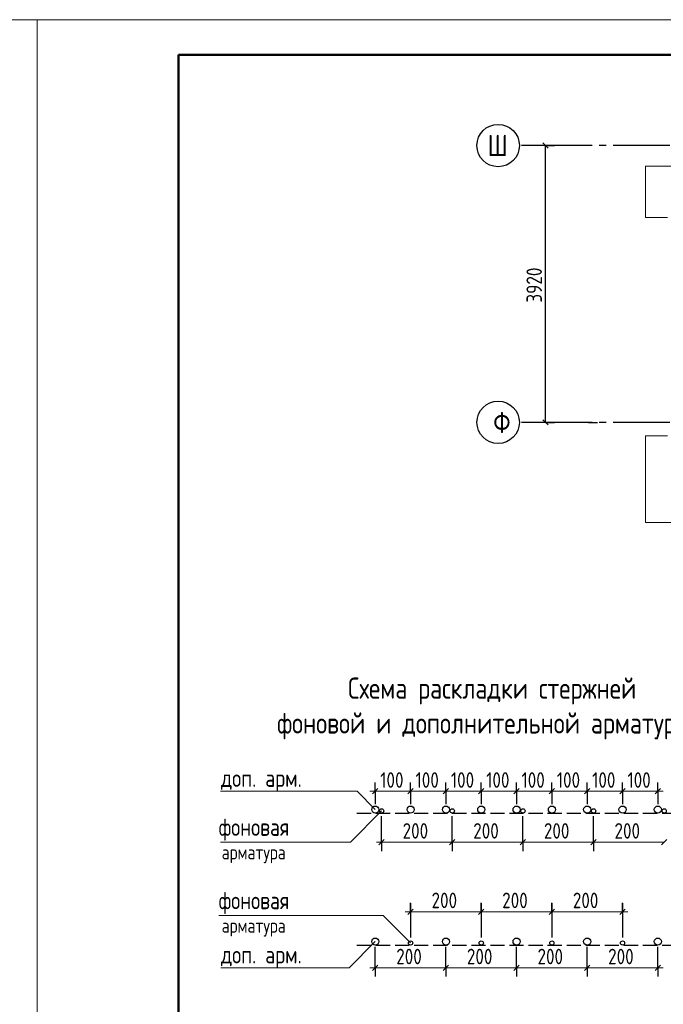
# Model space of a CAD drawing. Header units: millimetres. Extents: x 40580 to 1168286, y -220995 to 81020.
# Tile 399 of 419: x 1061422 to 1070534, y -112612 to -98668. Entities that reach past the tile are written whole.
import ezdxf

# ---------------------------------------------------------------- set-up
doc = ezdxf.new("R2010")
doc.units = ezdxf.units.MM
for name, pattern in [('______2', [270, 200, -70]), ('______5', [1100, 800, -100, 100, -100]), ('CENTER', [2, 1.25, -0.25, 0.25, -0.25])]:
    doc.linetypes.add(name, pattern=pattern)
for name, color, linetype, lineweight in [('Standard', 7, 'Continuous', 25), ('ОСИ', 7, 'CENTER', 15), ('Позиционная метка номер позиции', 7, 'Continuous', 13), ('Примечания', 7, 'Continuous', 13)]:
    doc.layers.add(name, color=color, linetype=linetype, lineweight=lineweight)
doc.styles.add('GOST 2.304', font='isocpeur.ttf', dxfattribs={"width": 0.8})
doc.styles.add('GOST 2.304-81', font='txt')
doc.styles.add('ISOCPEUR', font='isocpeur.ttf')

msp = doc.modelspace()

# ---------------------------------------------------------------- linework, layer by layer
at = {"layer": 'Standard', "color": 251, "linetype": 'Continuous', "lineweight": -3, "true_color": 0x656565, "transparency": 33554687}
for p, q in [((1068866, -100450.5), (1068740.9, -100450.5)), ((1068866, -100450.5), (1068990.9, -100450.5)), ((1068866, -104370.5), (1068740.9, -104370.5)), ((1068866, -104370.5), (1068990.9, -104370.5)), ((1069476.9, -104370.5), (1069351.9, -104370.5)), ((1069476.9, -104370.5), (1069601.9, -104370.5))]:
    msp.add_line(p, q, dxfattribs=at)
at = {"layer": 'Standard', "color": 7, "linetype": 'Continuous', "lineweight": 25, "transparency": 33554687}
for p, q in [((1068903.5, -100488), (1068828.5, -100413)), ((1068903.5, -104408), (1068828.5, -104333))]:
    msp.add_line(p, q, dxfattribs=at)
at = {"layer": 'Standard', "color": 7, "linetype": 'Continuous', "lineweight": -3, "transparency": 33554687}
msp.add_line((1068866, -104370.5), (1068866, -100450.5), dxfattribs=at)
at = {"layer": 'Standard', "color": 7, "linetype": 'Continuous', "lineweight": 13, "transparency": 33554687}
for points in [[(1040668.3, -128368.4), (1061668.3, -128368.4), (1061668.3, -98668.4), (1040668.3, -98668.4), (1040668.3, -128368.4)], [(1061668.3, -128368.4), (1082668.3, -128368.4), (1082668.3, -98668.4), (1061668.3, -98668.4), (1061668.3, -128368.4)]]:
    msp.add_lwpolyline(points, close=True, dxfattribs=at)
at = {"layer": 'Standard', "color": 7, "linetype": 'Continuous', "lineweight": 50, "transparency": 33554687}
msp.add_lwpolyline([(1063668.3, -99168.4), (1082168.3, -99168.4), (1082168.3, -127868.4), (1063668.3, -127868.4), (1063668.3, -99168.4)], close=True, dxfattribs=at)
at = {"layer": 'Standard', "color": 251, "linetype": 'Continuous', "lineweight": -3, "true_color": 0x656565, "transparency": 33554687}
for points in [[(1068866, -100450.5), (1068848.9, -100450.5), (1068848.9, -100450.5), (1068595.4, -100450.5)], [(1068866, -104370.5), (1068848.9, -104370.5), (1068848.9, -104370.5), (1068848.9, -104370.5), (1068848.9, -104370.5), (1068595.4, -104370.5)]]:
    msp.add_lwpolyline(points, dxfattribs=at)
at = {"layer": 'ОСИ', "color": 8, "linetype": '______5', "lineweight": -3, "transparency": 33554687}
for p, q in [((1078326, -100450.5), (1068495.4, -100450.5)), ((1078326, -104370.5), (1068495.4, -104370.5))]:
    msp.add_line(p, q, dxfattribs=at)
at = {"layer": 'ОСИ', "color": 7, "linetype": 'Continuous', "lineweight": -3, "transparency": 33554687}
for centre in [(1068195.4, -100450.5), (1068195.4, -104370.5)]:
    msp.add_circle(centre, 300, dxfattribs=at)
at = {"layer": 'Позиционная метка номер позиции', "color": 7, "linetype": 'Continuous', "lineweight": 13, "transparency": 33554687}
for points in [[(1070590.9, -101469.5), (1070281, -101469.5), (1070281, -100740.5), (1073280.9, -100740.5)], [(1070590.9, -104561.5), (1070281, -104561.5), (1070281, -105790.5), (1073280.9, -105790.5)]]:
    msp.add_lwpolyline(points, dxfattribs=at)
at = {"layer": 'Примечания', "color": 7, "linetype": 'Continuous', "lineweight": 25, "transparency": 33554687}
for p, q in [((1066418.6, -109633.1), (1066493.6, -109558.1)), ((1066918.6, -109633.1), (1066993.6, -109558.1)), ((1067418.6, -109633.1), (1067493.6, -109558.1)), ((1067918.6, -109633.1), (1067993.6, -109558.1)), ((1068418.6, -109633.1), (1068493.6, -109558.1)), ((1068918.6, -109633.1), (1068993.6, -109558.1)), ((1069418.6, -109633.1), (1069493.6, -109558.1)), ((1069918.6, -109633.1), (1069993.6, -109558.1)), ((1070418.6, -109633.1), (1070493.6, -109558.1)), ((1066508.6, -110353.7), (1066583.6, -110278.7)), ((1067508.6, -110353.7), (1067583.6, -110278.7)), ((1068508.6, -110353.7), (1068583.6, -110278.7)), ((1069508.6, -110353.7), (1069583.6, -110278.7)), ((1070508.6, -110353.7), (1070583.6, -110278.7)), ((1066918.6, -111338.1), (1066993.6, -111263.1)), ((1067918.6, -111338.1), (1067993.6, -111263.1)), ((1068918.6, -111338.1), (1068993.6, -111263.1)), ((1069918.6, -111338.1), (1069993.6, -111263.1)), ((1066418.6, -112132.6), (1066493.6, -112057.6)), ((1067418.6, -112132.6), (1067493.6, -112057.6)), ((1068418.6, -112132.6), (1068493.6, -112057.6)), ((1069418.6, -112132.6), (1069493.6, -112057.6)), ((1070418.6, -112132.6), (1070493.6, -112057.6))]:
    msp.add_line(p, q, dxfattribs=at)
at = {"layer": 'Примечания', "color": 253, "linetype": 'Continuous', "lineweight": -3, "true_color": 0xa0a0a0, "transparency": 33554687}
for p, q in [((1066456.1, -109595.6), (1066456.1, -109470.6)), ((1066956.1, -109595.6), (1066956.1, -109470.6)), ((1067456.1, -109595.6), (1067456.1, -109470.6)), ((1067956.1, -109595.6), (1067956.1, -109470.6)), ((1068456.1, -109595.6), (1068456.1, -109470.6)), ((1068956.1, -109595.6), (1068956.1, -109470.6)), ((1069456.1, -109595.6), (1069456.1, -109470.6)), ((1069956.1, -109595.6), (1069956.1, -109470.6)), ((1070456.1, -109595.6), (1070456.1, -109470.6)), ((1066456.1, -109595.6), (1066456.1, -109720.6)), ((1066456.1, -109595.6), (1066456.1, -109778.7)), ((1066956.1, -109595.6), (1066956.1, -109720.6)), ((1066956.1, -109595.6), (1066956.1, -109778.7)), ((1067456.1, -109595.6), (1067456.1, -109720.6)), ((1067456.1, -109595.6), (1067456.1, -109778.7)), ((1067956.1, -109595.6), (1067956.1, -109720.6)), ((1067956.1, -109595.6), (1067956.1, -109778.7)), ((1068456.1, -109595.6), (1068456.1, -109720.6)), ((1068456.1, -109595.6), (1068456.1, -109778.7)), ((1068956.1, -109595.6), (1068956.1, -109720.6)), ((1068956.1, -109595.6), (1068956.1, -109778.7)), ((1069456.1, -109595.6), (1069456.1, -109720.6)), ((1069456.1, -109595.6), (1069456.1, -109778.7)), ((1069956.1, -109595.6), (1069956.1, -109720.6)), ((1069956.1, -109595.6), (1069956.1, -109778.7)), ((1070456.1, -109595.6), (1070456.1, -109720.6)), ((1070456.1, -109595.6), (1070456.1, -109778.7)), ((1066546.1, -110316.2), (1066546.1, -109948.7)), ((1066546.1, -110316.2), (1066546.1, -110191.2)), ((1067546.1, -110316.2), (1067546.1, -110191.2)), ((1068546.1, -110316.2), (1068546.1, -110191.2)), ((1069546.1, -110316.2), (1069546.1, -110191.2)), ((1066546.1, -110316.2), (1066546.1, -110441.2)), ((1067546.1, -110316.2), (1067546.1, -110441.2)), ((1068546.1, -110316.2), (1068546.1, -110441.2)), ((1069546.1, -110316.2), (1069546.1, -110441.2)), ((1066956.1, -111300.6), (1066956.1, -111175.6)), ((1066956.1, -111181.3), (1066956.1, -111643.1)), ((1067956.1, -111300.6), (1067956.1, -111175.6)), ((1067956.1, -111181.3), (1067956.1, -111643.1)), ((1068956.1, -111300.6), (1068956.1, -111175.6)), ((1068956.1, -111181.3), (1068956.1, -111643.1)), ((1069956.1, -111300.6), (1069956.1, -111175.6)), ((1069956.1, -111181.3), (1069956.1, -111643.1)), ((1066956.1, -111300.6), (1066956.1, -111425.6)), ((1066956.1, -111300.6), (1066956.1, -111668.1)), ((1067956.1, -111300.6), (1067956.1, -111425.6)), ((1067956.1, -111300.6), (1067956.1, -111668.1)), ((1068956.1, -111300.6), (1068956.1, -111425.6)), ((1068956.1, -111300.6), (1068956.1, -111668.1)), ((1069956.1, -111300.6), (1069956.1, -111425.6)), ((1069956.1, -111300.6), (1069956.1, -111668.1)), ((1066456.1, -112095.1), (1066456.1, -111798.1)), ((1070456.1, -112095.1), (1070456.1, -111798.1)), ((1066456.1, -112095.1), (1066456.1, -111970.1)), ((1066456.1, -112095.1), (1066456.1, -112220.1)), ((1067456.1, -112095.1), (1067456.1, -111970.1)), ((1067456.1, -112095.1), (1067456.1, -112220.1)), ((1068456.1, -112095.1), (1068456.1, -111970.1)), ((1068456.1, -112095.1), (1068456.1, -112220.1)), ((1069456.1, -112095.1), (1069456.1, -111970.1)), ((1069456.1, -112095.1), (1069456.1, -112220.1)), ((1070456.1, -112095.1), (1070456.1, -111970.1)), ((1070456.1, -112095.1), (1070456.1, -112220.1))]:
    msp.add_line(p, q, dxfattribs=at)
at = {"layer": 'Примечания', "color": 7, "linetype": 'Continuous', "lineweight": 13, "transparency": 33554687}
for p, q in [((1066456.1, -109595.6), (1066381.1, -109595.6)), ((1066456.1, -109595.6), (1066956.1, -109595.6)), ((1066956.1, -109595.6), (1067456.1, -109595.6)), ((1067456.1, -109595.6), (1067956.1, -109595.6)), ((1067956.1, -109595.6), (1068456.1, -109595.6)), ((1068456.1, -109595.6), (1068956.1, -109595.6)), ((1068956.1, -109595.6), (1069456.1, -109595.6)), ((1069456.1, -109595.6), (1069956.1, -109595.6)), ((1069956.1, -109595.6), (1070456.1, -109595.6)), ((1070456.1, -109595.6), (1070531.1, -109595.6)), ((1066546.1, -110316.2), (1066471.1, -110316.2)), ((1066546.1, -110316.2), (1067546.1, -110316.2)), ((1067546.1, -110316.2), (1068546.1, -110316.2)), ((1068546.1, -110316.2), (1069546.1, -110316.2)), ((1069546.1, -110316.2), (1070546.1, -110316.2)), ((1066956.1, -111300.6), (1066881.1, -111300.6)), ((1066956.1, -111300.6), (1067956.1, -111300.6)), ((1067956.1, -111300.6), (1068956.1, -111300.6)), ((1068956.1, -111300.6), (1069956.1, -111300.6)), ((1069956.1, -111300.6), (1070031.1, -111300.6)), ((1066456.1, -112095.1), (1066381.1, -112095.1)), ((1066456.1, -112095.1), (1067456.1, -112095.1)), ((1067456.1, -112095.1), (1068456.1, -112095.1)), ((1068456.1, -112095.1), (1069456.1, -112095.1)), ((1069456.1, -112095.1), (1070456.1, -112095.1)), ((1070456.1, -112095.1), (1070531.1, -112095.1))]:
    msp.add_line(p, q, dxfattribs=at)
at = {"layer": 'Примечания', "color": 8, "linetype": '______2', "lineweight": -3, "true_color": 0x737373, "transparency": 33554687}
for p, q in [((1066196.1, -109903.7), (1070706.1, -109903.7)), ((1066196.1, -111773.1), (1070706.1, -111773.1))]:
    msp.add_line(p, q, dxfattribs=at)
at = {"layer": 'Примечания', "color": 7, "linetype": 'Continuous', "lineweight": 13, "transparency": 33554687}
for points in [[(1064262.4, -109595.6), (1066198, -109595.6), (1066456.1, -109853.7)], [(1066546.1, -109873.7), (1066103.6, -110316.2), (1064262.4, -110316.2)], [(1066956.1, -111743.1), (1066567.9, -111355), (1064239.4, -111355)], [(1066456.1, -111723.1), (1066084.1, -112095.1), (1064270.7, -112095.1)]]:
    msp.add_lwpolyline(points, dxfattribs=at)
at = {"layer": 'Примечания', "color": 253, "linetype": 'Continuous', "lineweight": -3, "true_color": 0xa0a0a0, "transparency": 33554687}
for points in [[(1067546.1, -110316.2), (1067546.1, -110299.2), (1067546.1, -110299.2), (1067546.1, -110299.2), (1067546.1, -110299.2), (1067546.1, -110299.2), (1067546.1, -110299.2), (1067546.1, -109948.7)], [(1068546.1, -110316.2), (1068546.1, -110299.2), (1068546.1, -110299.2), (1068546.1, -110299.2), (1068546.1, -110299.2), (1068546.1, -109948.7)], [(1069546.1, -110316.2), (1069546.1, -110299.2), (1069546.1, -110299.2), (1069546.1, -109948.7)], [(1067456.1, -112095.1), (1067456.1, -112078.1), (1067456.1, -112078.1), (1067456.1, -112078.1), (1067456.1, -112078.1), (1067456.1, -112078.1), (1067456.1, -112078.1), (1067456.1, -111798.1)], [(1068456.1, -112095.1), (1068456.1, -112078.1), (1068456.1, -112078.1), (1068456.1, -112078.1), (1068456.1, -112078.1), (1068456.1, -111798.1)], [(1069456.1, -112095.1), (1069456.1, -112078.1), (1069456.1, -112078.1), (1069456.1, -111798.1)]]:
    msp.add_lwpolyline(points, dxfattribs=at)
at = {"layer": 'Примечания', "color": 7, "linetype": 'Continuous', "lineweight": -3, "transparency": 33554687}
for centre, radius in [((1066456.1, -109853.7), 50), ((1066546.1, -109873.7), 30), ((1066956.1, -109853.7), 50), ((1067456.1, -109853.7), 50), ((1067546.1, -109873.7), 30), ((1067956.1, -109853.7), 50), ((1068456.1, -109853.7), 50), ((1068546.1, -109873.7), 30), ((1068956.1, -109853.7), 50), ((1069456.1, -109853.7), 50), ((1069546.1, -109873.7), 30), ((1069956.1, -109853.7), 50), ((1070456.1, -109853.7), 50), ((1070546.1, -109873.7), 30), ((1066456.1, -111723.1), 50), ((1067456.1, -111723.1), 50), ((1068456.1, -111723.1), 50), ((1069456.1, -111723.1), 50), ((1070456.1, -111723.1), 50), ((1066956.1, -111743.1), 30), ((1067956.1, -111743.1), 30), ((1068956.1, -111743.1), 30), ((1069956.1, -111743.1), 30)]:
    msp.add_circle(centre, radius, dxfattribs=at)

# ---------------------------------------------------------------- texts
at = {"layer": 'Standard', "color": 7, "linetype": 'Continuous', "lineweight": 25, "transparency": 33554687, "insert": (1068815.9, -102676.3), "char_height": 220, "width": 657.046, "attachment_point": 7, "rotation": 90, "style": 'GOST 2.304-81'}
msp.add_mtext('3920', dxfattribs=at)
at = {"layer": 'ОСИ', "color": 7, "linetype": 'Continuous', "lineweight": 25, "transparency": 33554687, "char_height": 300, "width": 425, "attachment_point": 7, "style": 'ISOCPEUR'}
for s, insert in [('\\W0.83;Ш', (1068045.4, -100600.5)), ('\\W0.83;Ф', (1068125.7, -104523.8))]:
    msp.add_mtext(s, dxfattribs=dict(at, insert=insert))
at = {"layer": 'Примечания', "color": 7, "linetype": 'Continuous', "lineweight": 50, "transparency": 33554687, "char_height": 300, "attachment_point": 7, "style": 'GOST 2.304-81'}
for s, insert, width in [('Схема\\~раскладки\\~стержней', (1066070.9, -108366.1), 6428.76), ('фоновой\\~и\\~дополнительной\\~арматуры', (1065064.9, -108859.7), 6865.692)]:
    msp.add_mtext(s, dxfattribs=dict(at, insert=insert, width=width))
at = {"layer": 'Примечания', "color": 7, "linetype": 'Continuous', "lineweight": 25, "transparency": 33554687, "attachment_point": 7, "style": 'GOST 2.304'}
for s, insert, char_height, width in [('доп.\\~арм.', (1064270.7, -109601.2), 250, 1208.649), ('100', (1066526.2, -109545.6), 220, 485.085), ('100', (1067026.2, -109545.6), 220, 485.085), ('100', (1067526.2, -109545.6), 220, 485.085), ('100', (1068026.2, -109545.6), 220, 485.085), ('100', (1068526.2, -109545.6), 220, 485.085), ('100', (1069026.2, -109545.6), 220, 485.085), ('100', (1069526.2, -109545.6), 220, 485.085), ('100', (1070026.2, -109545.6), 220, 485.085), ('фоновая', (1064239.4, -110293.5), 250, 1173.248), ('200', (1066842.8, -110266.2), 220, 531.973), ('200', (1067842.8, -110266.2), 220, 531.973), ('200', (1068842.8, -110266.2), 220, 531.973), ('200', (1069842.8, -110266.2), 220, 531.973), ('арматура', (1064281.1, -110613.5), 200, 1066.467), ('фоновая', (1064239.4, -111332.2), 250, 1173.248), ('200', (1067252.8, -111250.6), 220, 531.973), ('200', (1068252.8, -111250.6), 220, 531.973), ('200', (1069252.8, -111250.6), 220, 531.973), ('арматура', (1064281.1, -111652.2), 200, 1066.467), ('доп.\\~арм.', (1064270.7, -112100.7), 250, 1208.649), ('200', (1066752.8, -112045.1), 220, 531.973), ('200', (1067752.8, -112045.1), 220, 531.973), ('200', (1068752.8, -112045.1), 220, 531.973), ('200', (1069752.8, -112045.1), 220, 531.973)]:
    msp.add_mtext(s, dxfattribs=dict(at, insert=insert, char_height=char_height, width=width))

doc.saveas('drawing.dxf')
